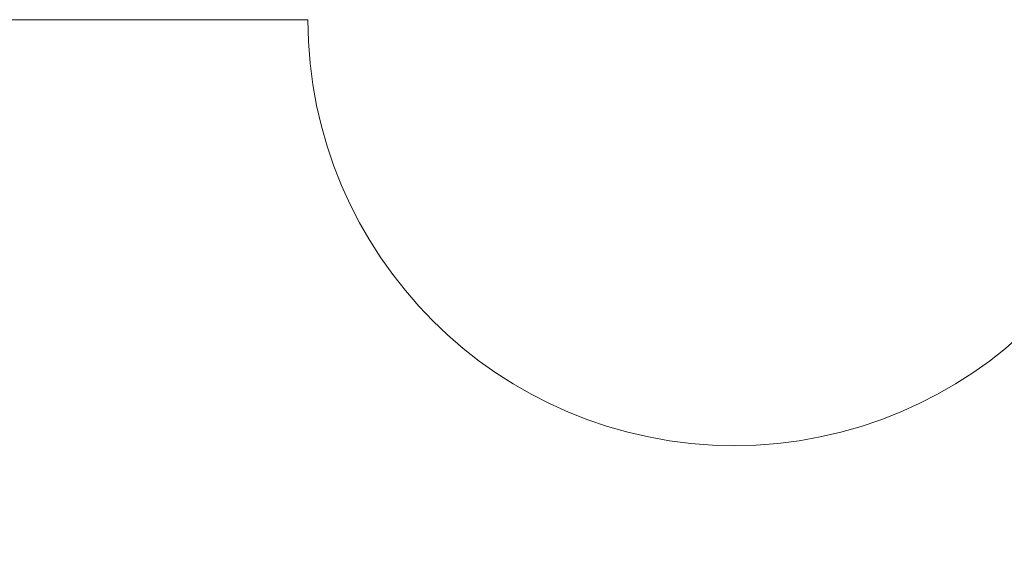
# Model space of a CAD drawing. Header units: millimetres. Extents: x -811 to 1340, y -192 to 870.
# Tile 572 of 656: x 621 to 644, y 353 to 366. Entities that reach past the tile are written whole.
import ezdxf

# ---------------------------------------------------------------- set-up
doc = ezdxf.new("R2010")
doc.units = ezdxf.units.MM
doc.header["$MEASUREMENT"] = 0
doc.layers.add('layer 1', color=7, linetype='Continuous')

msp = doc.modelspace()

# ---------------------------------------------------------------- linework, layer by layer
at = {"layer": 'layer 1', "color": 250, "lineweight": 9}
msp.add_open_spline([(667.8618, 331.1878), (667.8618, 331.1878), (667.8618, 316.0378), (667.8618, 316.0378), (667.8618, 316.0378), (667.8618, 316.0378), (647.8618, 316.0378), (647.8618, 316.0378), (647.8618, 316.0378), (647.8618, 316.0378), (647.8618, 319.0378), (647.8618, 319.0378), (647.8618, 319.0378), (647.8618, 319.0378), (627.8618, 319.0378), (627.8618, 319.0378), (627.8618, 319.0378), (627.8618, 319.0378), (627.8618, 316.0378), (627.8618, 316.0378), (627.8618, 316.0378), (627.8618, 316.0378), (607.8618, 316.0378), (607.8618, 316.0378), (607.8618, 316.0378), (607.8618, 316.0378), (607.8618, 331.1878), (607.8618, 331.1878), (607.8618, 331.1878), (607.8618, 331.1878), (610.8618, 331.1878), (610.8618, 331.1878), (610.8618, 331.1878), (610.8618, 331.1878), (610.8618, 350.8878), (610.8618, 350.8878), (610.8618, 350.8878), (610.8618, 350.8878), (607.8618, 350.8878), (607.8618, 350.8878), (607.8618, 350.8878), (607.8618, 350.8878), (607.8618, 366.0378), (607.8618, 366.0378), (607.8618, 366.0378), (607.8618, 366.0378), (627.8617, 366.0378), (627.8617, 366.0378), (627.8617, 366.0378), (627.8617, 360.5159), (632.3399, 356.0378), (637.8617, 356.0378), (637.8617, 356.0378), (643.3835, 356.0378), (647.8617, 360.5159), (647.8617, 366.0378), (647.8617, 366.0378), (647.8617, 366.0378), (667.8618, 366.0378), (667.8618, 366.0378), (667.8618, 366.0378), (667.8618, 366.0378), (667.8618, 350.8878), (667.8618, 350.8878), (667.8618, 350.8878), (667.8618, 350.8878), (664.8618, 350.8878), (664.8618, 350.8878), (664.8618, 350.8878), (664.8618, 350.8878), (664.8618, 331.1878), (664.8618, 331.1878), (664.8618, 331.1878), (664.8618, 331.1878), (667.8618, 331.1878), (667.8618, 331.1878)], degree=3, knots=[0, 0, 0, 0, 0.05, 0.05, 0.05, 0.05, 0.1, 0.1, 0.1, 0.1, 0.15, 0.15, 0.15, 0.15, 0.2, 0.2, 0.2, 0.2, 0.25, 0.25, 0.25, 0.25, 0.3, 0.3, 0.3, 0.3, 0.35, 0.35, 0.35, 0.35, 0.4, 0.4, 0.4, 0.4, 0.45, 0.45, 0.45, 0.45, 0.5, 0.5, 0.5, 0.5, 0.55, 0.55, 0.55, 0.55, 0.6, 0.6, 0.6, 0.6, 0.65, 0.65, 0.65, 0.65, 0.7, 0.7, 0.7, 0.7, 0.75, 0.75, 0.75, 0.75, 0.8, 0.8, 0.8, 0.8, 0.85, 0.85, 0.85, 0.85, 0.9, 0.9, 0.9, 0.9, 1, 1, 1, 1], dxfattribs=at)

doc.saveas('drawing.dxf')
